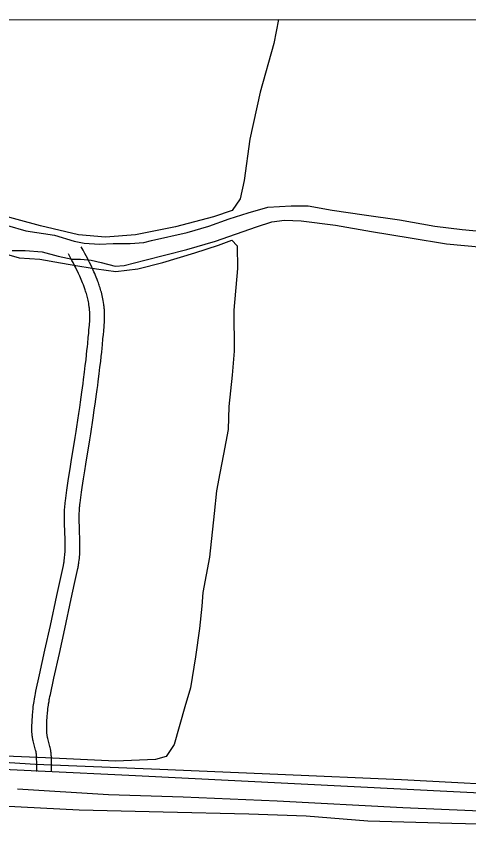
# Model space of a CAD drawing. Extents: x 3297753 to 3335611, y 652252 to 677623.
# Drawn here: x 3326466 to 3327385, y 674180 to 675847 of the extents above; entities that cross this region are included whole.
import ezdxf

# ---------------------------------------------------------------- set-up
doc = ezdxf.new("R2010")
doc.units = 0
for name, color, linetype in [('V-GRID-FRAM', 7, 'Continuous'), ('V-LEVE-TOET', 7, 'Continuous'), ('V-ROAD-CNTR', 7, 'Continuous'), ('V-SITE-VEGE', 7, 'Continuous'), ('V-TOPO-SHOR', 7, 'Continuous')]:
    doc.layers.add(name, color=color, linetype=linetype)

msp = doc.modelspace()

# ---------------------------------------------------------------- linework, layer by layer
at = {"layer": 'V-GRID-FRAM'}
msp.add_lwpolyline([(3301859.6, 675814.9), (3333399.1, 675847), (3333425.5, 657662.7), (3301870.2, 657630.6), (3301859.6, 675814.9)], dxfattribs=at)
at = {"layer": 'V-LEVE-TOET'}
msp.add_lwpolyline([(3326002.1, 674259.4), (3326080.3, 674253.6), (3326253.6, 674247.2), (3326436.5, 674242.3), (3326593.7, 674234.4), (3326763.8, 674230.5), (3326938, 674226.1), (3327055.1, 674221.9), (3327180.4, 674211.9), (3327350.9, 674207.1), (3327517.2, 674203.2), (3327710.4, 674193.3), (3327857.2, 674182.6), (3328012.7, 674166.8)], dxfattribs=at)
at = {"layer": 'V-ROAD-CNTR'}
for points in [[(3326596.7, 674869.3), (3326598.2, 674879.7), (3326599.6, 674889.4), (3326601, 674898.5), (3326602.3, 674907), (3326604.8, 674923.1), (3326607, 674937.1), (3326614.9, 674986.3), (3326616.9, 674998.6), (3326618.3, 675007.9), (3326620.5, 675021.8), (3326622.5, 675035.7), (3326624.2, 675047.6), (3326625.8, 675058.8), (3326627.3, 675069.3), (3326628.7, 675079.1), (3326629.9, 675088.4), (3326631.1, 675097), (3326632.1, 675105.2), (3326634.1, 675120.4), (3326635.7, 675133.8), (3326637.1, 675145.5), (3326638.2, 675155.7), (3326639.2, 675164.7), (3326640, 675172.6), (3326640.7, 675179.4), (3326641.8, 675191.5), (3326642.6, 675200.5), (3326643.2, 675207.2), (3326644, 675217.4), (3326644.7, 675227.6), (3326644.9, 675230.1), (3326645, 675232.6), (3326645.1, 675235.1), (3326645.1, 675237.5), (3326645.1, 675239.9), (3326645, 675242.3), (3326645, 675244.6), (3326644.9, 675246.9), (3326644.7, 675249.1), (3326644.6, 675251.3), (3326644.4, 675253.4), (3326644.2, 675255.5), (3326644, 675257.6), (3326643.7, 675259.6), (3326643.5, 675261.6), (3326642.9, 675265.5), (3326642.3, 675269.3), (3326641.6, 675272.9), (3326640.8, 675276.5), (3326640.1, 675279.8), (3326639.3, 675283.1), (3326638.5, 675286.3), (3326637.6, 675289.3), (3326636.8, 675292.2), (3326635.9, 675295.1), (3326635, 675297.8), (3326634.2, 675300.5), (3326633.3, 675303), (3326632.4, 675305.5), (3326631.6, 675307.9), (3326629.9, 675312.4), (3326628.2, 675316.7), (3326626.5, 675320.7), (3326625, 675324.5), (3326623.5, 675328), (3326622, 675331.2), (3326620.6, 675334.3), (3326619.3, 675337.1), (3326616.8, 675342.4), (3326614.5, 675347), (3326612.5, 675351.1), (3326610.7, 675354.6), (3326607.5, 675360.7), (3326605.1, 675365.3), (3326601.4, 675372.1), (3326597.7, 675378.8)], [(3326567, 674873.5), (3326568.5, 674884), (3326569.9, 674893.8), (3326571.3, 674903), (3326572.6, 674911.6), (3326575.1, 674927.7), (3326577.4, 674941.8), (3326585.3, 674991), (3326587.2, 675003.3), (3326588.7, 675012.5), (3326590.8, 675026.2), (3326592.8, 675040), (3326594.5, 675051.9), (3326596.1, 675063), (3326597.6, 675073.4), (3326598.9, 675083.2), (3326600.2, 675092.4), (3326601.3, 675101), (3326602.4, 675109), (3326604.3, 675124.1), (3326605.9, 675137.3), (3326607.3, 675148.9), (3326608.4, 675159), (3326609.3, 675167.9), (3326610.1, 675175.6), (3326610.8, 675182.3), (3326611.9, 675194.2), (3326612.7, 675203.1), (3326613.3, 675209.7), (3326614.1, 675219.7), (3326614.8, 675229.6), (3326614.9, 675231.7), (3326615, 675233.7), (3326615.1, 675235.7), (3326615.1, 675237.7), (3326615.1, 675239.7), (3326615.1, 675241.6), (3326615, 675243.5), (3326614.9, 675245.3), (3326614.8, 675247.1), (3326614.7, 675248.9), (3326614.5, 675250.7), (3326614.4, 675252.5), (3326614.2, 675254.2), (3326614, 675255.9), (3326613.8, 675257.5), (3326613.3, 675260.8), (3326612.7, 675264), (3326612.1, 675267.1), (3326611.5, 675270.1), (3326610.9, 675273), (3326610.2, 675275.8), (3326609.5, 675278.5), (3326608.7, 675281.2), (3326608, 675283.7), (3326607.2, 675286.2), (3326606.5, 675288.6), (3326605.7, 675291), (3326604.9, 675293.2), (3326604.2, 675295.4), (3326603.4, 675297.5), (3326601.9, 675301.7), (3326600.3, 675305.6), (3326598.8, 675309.2), (3326597.4, 675312.6), (3326596, 675315.9), (3326594.7, 675318.9), (3326593.4, 675321.7), (3326592.1, 675324.3), (3326589.8, 675329.3), (3326587.6, 675333.7), (3326585.7, 675337.5), (3326584, 675340.8), (3326580.9, 675346.7), (3326578.6, 675351.1), (3326575, 675357.7), (3326571.4, 675364.4)], [(3326507.2, 674312.2), (3326507.1, 674327.3), (3326506.9, 674342.3), (3326506.8, 674343.5), (3326506.8, 674344.6), (3326506.7, 674345.7), (3326506.6, 674346.8), (3326506.4, 674347.9), (3326506.3, 674348.9), (3326506.1, 674349.9), (3326505.7, 674352.1), (3326505.2, 674354.1), (3326504.8, 674355.9), (3326500.4, 674372.2), (3326499.9, 674374.6), (3326499.4, 674376.6), (3326499.1, 674378.4), (3326498.7, 674380), (3326498.3, 674382.8), (3326498, 674385.1), (3326497.8, 674386.8), (3326497.6, 674389.3), (3326497.5, 674390.7), (3326497.5, 674392), (3326497.4, 674397.2), (3326497.5, 674402), (3326497.5, 674406.6), (3326497.6, 674410.9), (3326497.8, 674414.9), (3326498, 674418.7), (3326498.2, 674422.3), (3326498.4, 674425.6), (3326498.6, 674428.7), (3326498.9, 674431.7), (3326499.1, 674434.5), (3326499.7, 674439.6), (3326500.2, 674444.1), (3326500.7, 674448), (3326501.2, 674451.5), (3326501.6, 674454.5), (3326502.5, 674459.7), (3326503.2, 674463.6), (3326503.7, 674466.6), (3326504.6, 674471), (3326505.5, 674475.3), (3326512.8, 674508.7), (3326523.8, 674558.7), (3326534.8, 674608.7), (3326548.1, 674669.9), (3326554.7, 674700.4), (3326561.3, 674730.9), (3326561.7, 674732.8), (3326562, 674734.6), (3326562.3, 674736.4), (3326562.6, 674738.1), (3326562.9, 674739.9), (3326563.1, 674741.6), (3326563.6, 674745), (3326563.9, 674748.3), (3326564.2, 674751.6), (3326564.4, 674754.8), (3326564.6, 674757.9), (3326564.7, 674760.9), (3326564.8, 674763.8), (3326564.9, 674766.7), (3326564.9, 674769.5), (3326564.9, 674772.2), (3326564.9, 674777.5), (3326564.8, 674782.6), (3326564.7, 674787.3), (3326564.4, 674796.3), (3326564.1, 674804.3), (3326563.8, 674811.4), (3326563.7, 674817.6), (3326563.6, 674823.1), (3326563.5, 674827.9), (3326563.5, 674832.1), (3326563.6, 674835.9), (3326563.7, 674839.1), (3326563.8, 674842), (3326563.9, 674844.6), (3326564.2, 674848.9), (3326564.4, 674852.3), (3326564.6, 674854.8), (3326565, 674858.5), (3326565.5, 674862.3), (3326567, 674873.5)], [(3326537.2, 674312.5), (3326537.1, 674327.6), (3326536.9, 674342.9), (3326536.8, 674344.8), (3326536.7, 674346.8), (3326536.5, 674348.6), (3326536.4, 674350.4), (3326536.1, 674352.1), (3326535.9, 674353.7), (3326535.6, 674355.3), (3326535.1, 674358.1), (3326534.5, 674360.8), (3326533.9, 674363.3), (3326529.5, 674379.6), (3326529.1, 674381.3), (3326528.8, 674382.9), (3326528.5, 674384.2), (3326528.3, 674385.2), (3326528, 674387.2), (3326527.8, 674388.6), (3326527.7, 674389.6), (3326527.6, 674391.2), (3326527.5, 674391.8), (3326527.5, 674392.6), (3326527.4, 674397.3), (3326527.5, 674401.8), (3326527.5, 674406), (3326527.6, 674409.9), (3326527.8, 674413.7), (3326527.9, 674417.1), (3326528.1, 674420.4), (3326528.3, 674423.5), (3326528.5, 674426.4), (3326528.8, 674429), (3326529, 674431.5), (3326529.5, 674436.3), (3326530, 674440.4), (3326530.4, 674444), (3326530.9, 674447.2), (3326531.3, 674449.9), (3326532.1, 674454.7), (3326532.7, 674458.3), (3326533.2, 674461), (3326534, 674465), (3326534.8, 674469), (3326542.1, 674502.3), (3326553.1, 674552.3), (3326564.1, 674602.3), (3326577.4, 674663.5), (3326584, 674694.1), (3326590.6, 674724.7), (3326591.1, 674726.9), (3326591.5, 674729.1), (3326591.9, 674731.3), (3326592.3, 674733.4), (3326592.6, 674735.5), (3326592.9, 674737.6), (3326593.4, 674741.6), (3326593.8, 674745.5), (3326594.1, 674749.2), (3326594.4, 674752.9), (3326594.6, 674756.4), (3326594.7, 674759.8), (3326594.8, 674763.1), (3326594.9, 674766.2), (3326594.9, 674769.3), (3326594.9, 674772.3), (3326594.9, 674777.9), (3326594.8, 674783.3), (3326594.6, 674788.2), (3326594.3, 674797.4), (3326594, 674805.4), (3326593.8, 674812.3), (3326593.6, 674818.3), (3326593.6, 674823.4), (3326593.5, 674827.9), (3326593.5, 674831.8), (3326593.6, 674835.2), (3326593.7, 674838.2), (3326593.8, 674840.8), (3326593.9, 674843), (3326594.1, 674846.9), (3326594.3, 674849.8), (3326594.5, 674851.9), (3326594.8, 674855.2), (3326595.2, 674858.4), (3326596.7, 674869.4)], [(3322703.7, 673999.1), (3323580.5, 674292.4), (3323634.3, 674309), (3323696.3, 674320.9), (3323768.9, 674329.9), (3323834.8, 674345.6), (3323921.9, 674356.2), (3324029.2, 674366.7), (3325084.5, 674371.6), (3325673.3, 674353.6), (3326694.6, 674305.1), (3327704.5, 674254.3), (3328573.7, 674211.7), (3329088.2, 674183.7), (3329253, 674172.4), (3329344.9, 674163.1), (3329438.9, 674156.6), (3329549.1, 674141.9), (3329660.7, 674119.9), (3330013.9, 674053.2), (3330639.2, 673926.4), (3331014.5, 673859.4)]]:
    msp.add_lwpolyline(points, dxfattribs=at)
at = {"layer": 'V-SITE-VEGE'}
for p, q in [((3325538.1, 675839), (3326998.7, 675840.5)), ((3326998.7, 675840.5), (3326989.2, 675791.9)), ((3326989.2, 675791.9), (3326961.4, 675693.2)), ((3326961.4, 675693.2), (3326940.3, 675597.5)), ((3326940.3, 675597.5), (3326928.6, 675513.7)), ((3326928.6, 675513.7), (3326920.4, 675475.9)), ((3326920.4, 675475.9), (3326904.7, 675452.5)), ((3326514.6, 675421.2), (3326412.4, 675449)), ((3326904.7, 675452.5), (3326866.3, 675439.8)), ((3326866.3, 675439.8), (3326789.5, 675419)), ((3326591.7, 675402.9), (3326514.6, 675421.2)), ((3326789.5, 675419), (3326708.1, 675403.2)), ((3326646.6, 675398.5), (3326591.7, 675402.9)), ((3326708.1, 675403.2), (3326646.6, 675398.5))]:
    msp.add_line(p, q, dxfattribs=at)
for points in [[(3326404.7, 675375.6), (3326471.3, 675356.3), (3326513.1, 675353.5), (3326555.1, 675346.1), (3326594.5, 675339.5), (3326628.5, 675334.1), (3326667.9, 675328.6), (3326712.4, 675334), (3326763.2, 675346.9), (3326828.7, 675366.3), (3326876.5, 675382.1), (3326904, 675392.2), (3326914.3, 675380.9), (3326915, 675334.9), (3326907.5, 675249.9), (3326908.1, 675166.3), (3326904.1, 675117.7)], [(3326904.1, 675117.7), (3326897.3, 675054.3), (3326896, 675007.2), (3326886.5, 674957), (3326879.6, 674918.8), (3326872.6, 674882.5), (3326867.8, 674836.9), (3326858, 674748.1), (3326844.8, 674676.3), (3326842.6, 674648.5), (3326837.8, 674603), (3326829.9, 674545.4), (3326819.9, 674482.1), (3326807.9, 674443.6), (3326786.2, 674367.3), (3326770, 674342.7), (3326748.3, 674336.4), (3326667.5, 674333.4), (3326524.9, 674339.9), (3326346.3, 674347.3)]]:
    msp.add_lwpolyline(points, dxfattribs=at)
at = {"layer": 'V-TOPO-SHOR'}
for points in [[(3326447.5, 675421.8), (3326485.2, 675411.3), (3326543.1, 675402.2), (3326583.2, 675390.5), (3326603.6, 675386.4), (3326634.5, 675383.8), (3326662.4, 675385.4), (3326697.2, 675385.4), (3326725, 675387.8), (3326740.5, 675391.5), (3326812.6, 675407.7), (3326857.2, 675420.4), (3326898.4, 675435.4), (3326936.8, 675448.1), (3326976.7, 675459.3), (3327024.3, 675461.9), (3327059.1, 675462.3), (3327107.3, 675452.9), (3327172.5, 675443.6), (3327244.3, 675433.6), (3327316.1, 675420.8), (3327371.7, 675413.6), (3327436.2, 675407.9)], [(3326456.9, 675371.4), (3326483.9, 675371.5), (3326518.2, 675368.4), (3326550.9, 675359.9), (3326579, 675353.7), (3326595.8, 675353.9), (3326617.6, 675351.3), (3326638.3, 675346.8), (3326666.7, 675339.5), (3326685, 675340.4), (3326726.9, 675351.3), (3326811.9, 675373), (3326870.7, 675390), (3326953.8, 675419.5), (3326985.1, 675429.7), (3327010.9, 675432.6), (3327044.5, 675431.8), (3327114.7, 675422.5), (3327187.9, 675409.6), (3327266.3, 675397), (3327340, 675384.9), (3327412.9, 675378.2)], [(3326272.2, 674342.1), (3326504.5, 674327.4), (3326757.3, 674316.8), (3326997.1, 674307.2), (3327248.6, 674295.8), (3327528.7, 674281), (3327785.3, 674266.1), (3328011, 674255.8), (3328227, 674243.7), (3328430, 674236), (3328590.1, 674227.9)], [(3326467.7, 674277.2), (3326653.1, 674265.4), (3326804.5, 674261), (3326995.8, 674252.7), (3327251.2, 674239.3), (3327455.8, 674230.1), (3327668.7, 674221.1), (3327902.9, 674205.3), (3328114.2, 674194.7), (3328377.9, 674186), (3328587.5, 674171.2)]]:
    msp.add_lwpolyline(points, dxfattribs=at)

doc.saveas('drawing.dxf')
